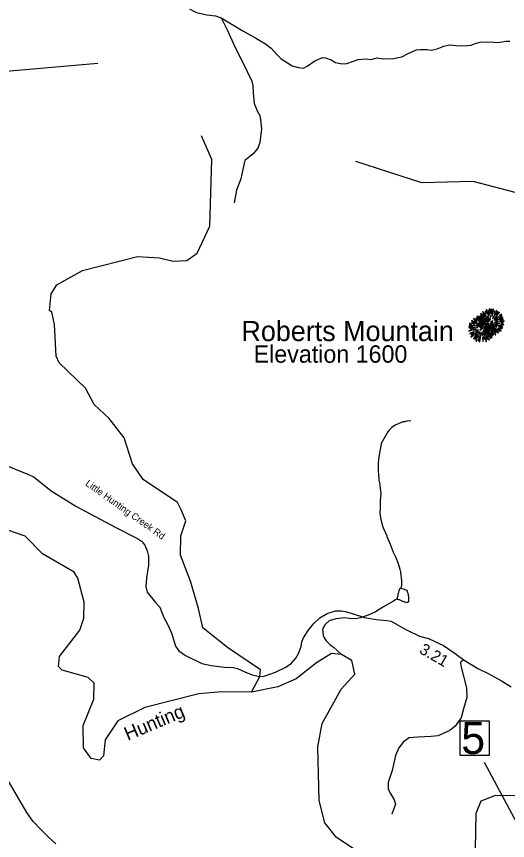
# Model space of a CAD drawing. Extents: x 1248089 to 1457196, y 820910 to 988753.
# Drawn here: x 1423369 to 1428737, y 859951 to 868954 of the extents above; entities that cross this region are included whole.
import ezdxf

# ---------------------------------------------------------------- set-up
doc = ezdxf.new("R2010")
doc.units = 0
for name, color, linetype in [('Exist Geographical Mountain Summit CELL', 7, 'Continuous'), ('Exist Geographical Mountain Summit Elevation Number Label', 7, 'Continuous'), ('Exist Geographical Mountain Summit Label', 7, 'Continuous'), ('Exist Hydrographic Creek Single Shore', 7, 'Continuous'), ('Exist Hydrographic Misc Water Feature', 7, 'Continuous'), ('Exist Road Non-System Type 51', 7, 'Continuous'), ('Exist Road Secondary Structure Standard Bridge Number Label', 7, 'Continuous'), ('Exist Road Secondary Type 51 Attributed', 7, 'Continuous'), ('Exist Road Secondary Type 51 Label', 7, 'Continuous'), ('Prop GRAU CAT1 Cell', 7, 'Continuous'), ('Scratch_Level_4', 7, 'Continuous')]:
    doc.layers.add(name, color=color, linetype=linetype)

msp = doc.modelspace()

# ---------------------------------------------------------------- linework, layer by layer
at = {"layer": 'Exist Geographical Mountain Summit CELL'}
for points in [[(1428441.4, 865685.1), (1428445.4, 865633.1), (1428448.6, 865633.5), (1428447.2, 865686.2)], [(1428441.9, 865684.1), (1428467.7, 865667.7), (1428469.9, 865670.3), (1428444.8, 865688)], [(1428443, 865702.9), (1428482.6, 865672.4), (1428484.8, 865674.6), (1428446.6, 865707.3)], [(1428463.3, 865727.7), (1428499.3, 865690.2), (1428502.6, 865692.7), (1428467.4, 865732.4)], [(1428471.3, 865700), (1428504, 865671), (1428506.2, 865673.1), (1428474.2, 865705.1)], [(1428490.9, 865729.1), (1428506.6, 865707.3), (1428508.4, 865708.8), (1428495, 865733.1)], [(1428501.8, 865750.9), (1428528, 865684.1), (1428530.9, 865685.1), (1428507, 865753.5)], [(1428535.7, 865699), (1428538.2, 865699.7), (1428529.1, 865747.6), (1428524.8, 865746.5)], [(1428540.4, 865760.3), (1428544.4, 865708.4), (1428547.6, 865708.8), (1428546.2, 865761.4)], [(1428545.8, 865687), (1428547.2, 865657.9), (1428549.9, 865658.2), (1428549.9, 865687.3)], [(1428556.4, 865706.2), (1428560.3, 865706.2), (1428564, 865753.5), (1428558.5, 865753.5)], [(1428568.4, 865677.8), (1428583.3, 865754.9), (1428577.8, 865756.7), (1428565.1, 865678.6)], [(1428571.6, 865656.1), (1428574.6, 865654.3), (1428623.2, 865738.9), (1428617.8, 865742.6)], [(1428586.1, 865713.1), (1428589.5, 865712), (1428598.9, 865738.9), (1428594.2, 865740.7)], [(1428592.7, 865657.5), (1428594.9, 865655.3), (1428650.5, 865719.6), (1428646.5, 865724.4)], [(1428630.2, 865729.1), (1428609.1, 865695.7), (1428612, 865694.5), (1428634.5, 865725.9)], [(1428650.5, 865685.5), (1428652.3, 865683), (1428675.2, 865699.3), (1428671.6, 865702.9)], [(1428321.1, 865597.9), (1428343.6, 865589.2), (1428344.7, 865592.1), (1428322.5, 865603)], [(1428342.9, 865608.8), (1428368.7, 865592.5), (1428370.9, 865595.1), (1428345.8, 865612.8)], [(1428344, 865627.7), (1428383.6, 865597.2), (1428385.8, 865599.4), (1428347.6, 865632.1)], [(1428364.3, 865652.4), (1428400.3, 865615), (1428403.6, 865617.5), (1428368.3, 865657.2)], [(1428372.3, 865624.8), (1428405, 865595.7), (1428407.2, 865597.9), (1428375.2, 865629.9)], [(1428391.9, 865653.9), (1428407.5, 865632.1), (1428409.4, 865633.5), (1428395.9, 865657.9)], [(1428402.8, 865675.7), (1428429, 865608.8), (1428431.9, 865609.9), (1428407.9, 865678.2)], [(1428413.2, 865595), (1428414.6, 865589.9), (1428450.7, 865600.5), (1428448.4, 865603.7)], [(1428414.6, 865632.8), (1428486.6, 865625.9), (1428486.9, 865628.8), (1428414.6, 865637.8)], [(1428415.6, 865599.4), (1428429.4, 865583), (1428431.5, 865585.2), (1428418.8, 865602.3)], [(1428417.2, 865653.9), (1428458.6, 865644.4), (1428459.7, 865647.7), (1428418.3, 865658.6)], [(1428420.1, 865673.1), (1428442.6, 865664.4), (1428443.7, 865667.4), (1428421.6, 865678.2)], [(1428426.7, 865615.4), (1428456.4, 865616.8), (1428456.4, 865620.4), (1428425.6, 865620.4)], [(1428436.6, 865623.7), (1428439.2, 865624.5), (1428430.1, 865672.4), (1428425.7, 865671.3)], [(1428446.8, 865611.8), (1428448.2, 865582.6), (1428450.8, 865583), (1428450.8, 865612.1)], [(1428457.4, 865631), (1428461.3, 865631), (1428464.9, 865678.2), (1428459.5, 865678.2)], [(1428458.6, 865656.1), (1428489.1, 865644.1), (1428490.3, 865646.2), (1428460.8, 865660.1)], [(1428459, 865606.3), (1428460.1, 865601.6), (1428493.2, 865609.9), (1428492.5, 865613.6)], [(1428469.4, 865602.6), (1428484.2, 865679.7), (1428478.8, 865681.5), (1428466.1, 865603.4)], [(1428472.6, 865580.8), (1428475.5, 865579), (1428524.2, 865663.7), (1428518.7, 865667.3)], [(1428486.6, 865592.1), (1428488.8, 865587.4), (1428517.5, 865602.6), (1428516.5, 865605.9)], [(1428487.1, 865637.9), (1428490.4, 865636.7), (1428499.9, 865663.7), (1428495.1, 865665.5)], [(1428490.4, 865562.3), (1428492.2, 865559.8), (1428540.9, 865595.7), (1428537.7, 865600.1)], [(1428493.7, 865582.3), (1428495.9, 865580.1), (1428551.5, 865644.4), (1428547.4, 865649.2)], [(1428495, 865661.5), (1428520.1, 865642.6), (1428522.2, 865645.5), (1428497.5, 865664.8)], [(1428495.3, 865631.7), (1428512.4, 865629.5), (1428512.8, 865631.7), (1428496.1, 865636)], [(1428531.1, 865653.9), (1428510, 865620.4), (1428513, 865619.3), (1428535.4, 865650.6)], [(1428514.6, 865674.6), (1428528.4, 865658.2), (1428530.5, 865660.4), (1428517.9, 865677.5)], [(1428551.5, 865587.4), (1428579, 865602.3), (1428576.2, 865607.4), (1428550, 865589.9)], [(1428551.5, 865610.3), (1428553.3, 865607.8), (1428576.2, 865624.1), (1428572.5, 865627.7)], [(1428589.5, 865637.5), (1428591.3, 865635), (1428639.9, 865671), (1428636.7, 865675.3)], [(1428590.9, 865608.1), (1428651.6, 865596.1), (1428652.7, 865600.5), (1428592, 865611.7)], [(1428605.5, 865621.9), (1428605.5, 865619), (1428635.6, 865619), (1428636.3, 865624.1)], [(1428606.5, 865634.6), (1428607.6, 865632.4), (1428685.7, 865661.1), (1428683.9, 865665.8)], [(1428648.7, 865620.8), (1428701, 865624.1), (1428701.4, 865628.8), (1428649.1, 865624.1)], [(1428650.5, 865662.6), (1428678.1, 865677.5), (1428675.2, 865682.6), (1428649.1, 865665.2)], [(1428652.3, 865634.6), (1428689.1, 865641.2), (1428687.6, 865646.6), (1428650.9, 865636.8)], [(1428663.6, 865608.8), (1428690.1, 865606.6), (1428690.1, 865611), (1428664, 865612)], [(1428667.6, 865591.7), (1428695.9, 865584.5), (1428696.6, 865589.9), (1428668.6, 865596.1)], [(1428314.2, 865519.8), (1428315.6, 865514.7), (1428351.6, 865525.2), (1428349.4, 865528.5)], [(1428315.6, 865557.6), (1428387.6, 865550.6), (1428387.9, 865553.6), (1428315.6, 865562.6)], [(1428318.2, 865578.6), (1428359.6, 865569.2), (1428360.7, 865572.5), (1428319.3, 865583.4)], [(1428323.9, 865492.1), (1428326.5, 865487.5), (1428372, 865507.4), (1428370.5, 865512.2)], [(1428327.7, 865540.1), (1428357.4, 865541.6), (1428357.4, 865545.2), (1428326.5, 865545.2)], [(1428359.6, 865580.8), (1428390.1, 865568.9), (1428391.2, 865571), (1428361.8, 865584.9)], [(1428360, 865531.1), (1428361, 865526.3), (1428394.1, 865534.7), (1428393.4, 865538.3)], [(1428377.7, 865485.6), (1428380.6, 865482), (1428415.2, 865510.4), (1428413.4, 865512.9)], [(1428387.6, 865516.9), (1428389.8, 865512.2), (1428418.5, 865527.4), (1428417.4, 865530.7)], [(1428395.9, 865586.3), (1428421, 865567.3), (1428423.1, 865570.3), (1428398.5, 865589.5)], [(1428396.3, 865556.5), (1428413.4, 865554.3), (1428413.8, 865556.5), (1428397, 865560.8)], [(1428416.3, 865495.1), (1428419.5, 865492.1), (1428429.7, 865508.5), (1428427.9, 865510)], [(1428423, 865567.4), (1428425.6, 865562.7), (1428471, 865582.7), (1428469.5, 865587.4)], [(1428434.3, 865530.7), (1428437.2, 865526.7), (1428465.5, 865547.8), (1428462.9, 865551)], [(1428440.5, 865551.4), (1428469.5, 865568.1), (1428467.4, 865571.8), (1428438.3, 865556.5)], [(1428465.2, 865511), (1428468.1, 865508.5), (1428508.8, 865556.1), (1428505.9, 865558.3)], [(1428480.5, 865542.4), (1428499.7, 865560.5), (1428496.4, 865562.7), (1428476, 865545.6)], [(1428476.8, 865560.9), (1428479.7, 865557.2), (1428514.2, 865585.6), (1428512.4, 865588.1)], [(1428505.2, 865542.4), (1428480.1, 865503.1), (1428483.3, 865500.5), (1428509.2, 865540.1)], [(1428480.6, 865515.8), (1428519.1, 865480.5), (1428521.7, 865484.9), (1428482.4, 865518)], [(1428490.3, 865483.8), (1428495, 865480.9), (1428505.9, 865505.6), (1428502.6, 865507.8)], [(1428491.8, 865532.9), (1428552.6, 865520.9), (1428553.7, 865525.2), (1428492.9, 865536.5)], [(1428505.6, 865513.3), (1428583.8, 865475.1), (1428585.6, 865480.5), (1428507.2, 865516.2)], [(1428506.4, 865546.7), (1428506.4, 865543.8), (1428536.6, 865543.8), (1428537.3, 865548.8)], [(1428507.4, 865559.4), (1428508.6, 865557.2), (1428586.7, 865585.9), (1428584.9, 865590.6)], [(1428508.4, 865520.9), (1428512.8, 865519.1), (1428539.3, 865577.5), (1428536.8, 865578.3)], [(1428515.3, 865570.3), (1428518.6, 865567.4), (1428528.7, 865583.7), (1428526.9, 865585.2)], [(1428520.1, 865485.7), (1428532, 865528.5), (1428528.4, 865528.9), (1428515.7, 865486.7)], [(1428529.8, 865475.5), (1428534.6, 865474.4), (1428547.2, 865563.7), (1428544, 865564.5)], [(1428549.6, 865545.6), (1428602, 865548.8), (1428602.3, 865553.6), (1428550, 865548.8)], [(1428553.3, 865559.4), (1428590, 865565.9), (1428588.5, 865571.4), (1428551.9, 865561.6)], [(1428555.3, 865579.4), (1428559.3, 865542.4), (1428563.7, 865542.6), (1428558.5, 865580.1)], [(1428559.1, 865503.1), (1428580.2, 865495.1), (1428582, 865499.5), (1428560.5, 865506.3)], [(1428561.5, 865520.9), (1428565.1, 865478.4), (1428569.1, 865479.4), (1428565.8, 865520.9)], [(1428564.5, 865533.6), (1428591.1, 865531.4), (1428591.1, 865535.7), (1428564.9, 865536.8)], [(1428568.6, 865516.5), (1428596.9, 865509.2), (1428597.6, 865514.7), (1428569.6, 865520.9)], [(1428571.3, 865570.7), (1428580, 865540.8), (1428584, 865542.6), (1428573.4, 865571.8)], [(1428581.1, 865504.2), (1428575.6, 865534), (1428572.4, 865534), (1428576.8, 865503.1)], [(1428579.7, 865591), (1428618.2, 865555.7), (1428620.7, 865560.1), (1428581.5, 865593.2)], [(1428585.8, 865568.4), (1428636.3, 865493.6), (1428639.9, 865496.5), (1428588.3, 865569.6)], [(1428585.8, 865525.6), (1428603.3, 865475.8), (1428607.6, 865477.6), (1428588.7, 865526.3)], [(1428596.3, 865531.4), (1428612.3, 865502), (1428616.4, 865504.2), (1428600, 865532.9)], [(1428604.7, 865588.5), (1428682.9, 865550.3), (1428684.7, 865555.7), (1428606.2, 865591.4)], [(1428618.2, 865542.6), (1428648.3, 865513.6), (1428651.6, 865516.2), (1428620.4, 865545.2)], [(1428634.9, 865543.4), (1428665.4, 865517.6), (1428668.6, 865521.2), (1428636.7, 865546)], [(1428644, 865554.3), (1428669, 865541.2), (1428671.6, 865544.9), (1428646.2, 865558.3)], [(1428658.1, 865578.3), (1428679.2, 865570.3), (1428681, 865574.7), (1428659.6, 865581.5)], [(1428335.2, 865455.4), (1428338.1, 865451.4), (1428366.5, 865472.5), (1428363.9, 865475.8)], [(1428341.4, 865476.2), (1428370.5, 865492.9), (1428368.3, 865496.5), (1428339.2, 865481.2)], [(1428366.1, 865435.8), (1428369, 865433.3), (1428409.8, 865480.9), (1428406.8, 865483)], [(1428381.4, 865467.1), (1428400.7, 865485.2), (1428397.3, 865487.5), (1428377, 865470.3)], [(1428406.1, 865467.1), (1428381, 865427.8), (1428384.2, 865425.3), (1428410.1, 865464.9)], [(1428391.2, 865408.6), (1428395.9, 865405.7), (1428406.8, 865430.4), (1428403.6, 865432.6)], [(1428409.4, 865445.7), (1428413.8, 865443.9), (1428440.3, 865502.3), (1428437.8, 865503.1)], [(1428421, 865410.4), (1428433, 865453.2), (1428429.4, 865453.6), (1428416.6, 865411.4)], [(1428430.8, 865400.3), (1428435.5, 865399.1), (1428448.2, 865488.5), (1428445, 865489.3)], [(1428456.3, 865504.2), (1428460.2, 865467.1), (1428464.6, 865467.4), (1428459.5, 865504.9)], [(1428462.4, 865445.7), (1428466.1, 865403.2), (1428470.1, 865404.2), (1428466.7, 865445.7)], [(1428472.3, 865495.5), (1428481, 865465.6), (1428485, 865467.4), (1428474.4, 865496.5)], [(1428482, 865428.9), (1428476.6, 865458.8), (1428473.3, 865458.8), (1428477.7, 865427.8)], [(1428486.8, 865493.2), (1428537.3, 865418.4), (1428540.9, 865421.3), (1428489.3, 865494.3)], [(1428486.8, 865450.4), (1428504.2, 865400.6), (1428508.6, 865402.4), (1428489.7, 865451.1)], [(1428497.3, 865456.2), (1428513.3, 865426.7), (1428517.3, 865428.9), (1428501, 865457.6)], [(1428519.1, 865467.4), (1428549.2, 865438.3), (1428552.6, 865440.9), (1428521.3, 865469.9)], [(1428535.8, 865468.1), (1428566.3, 865442.3), (1428569.6, 865446), (1428537.7, 865470.7)], [(1428544.9, 865479.1), (1428570, 865466), (1428572.5, 865469.7), (1428547.1, 865483)]]:
    msp.add_lwpolyline(points, close=True, dxfattribs=at)
at = {"layer": 'Exist Hydrographic Creek Single Shore'}
for points in [[(1425170.6, 863562.3), (1425130.5, 863645.1), (1424752.6, 863895.7), (1424638.6, 864065.4), (1424544.6, 864349.7), (1424381.6, 864562.9), (1424217.5, 864714.1), (1424121.6, 864893.2), (1423834.6, 865171.4), (1423802.5, 865241.1), (1423784.6, 865589.4), (1423753.5, 865724.6), (1423729.5, 865741.6), (1423749.5, 865925), (1423809.6, 866022.2), (1424088.6, 866177.5), (1424691.5, 866332.7), (1424932.6, 866318.1), (1425082.6, 866282.2), (1425232.5, 866289), (1425342.6, 866368.9), (1425481.6, 866664.8), (1425504.6, 867389.9), (1425392.6, 867651.5)], [(1425936.6, 861571.2), (1426030.3, 861742.9), (1426035.2, 861815.2), (1425675.5, 862059.4), (1425407.6, 862276.2), (1425358.6, 862486.4), (1425272.6, 862785.5), (1425161.6, 863070), (1425165.6, 863280), (1425218.6, 863443.1), (1425170.6, 863562.3)], [(1425936.6, 861571.2), (1425612.5, 861575.3), (1425362.7, 861552.6), (1424770.6, 861403.6), (1424475.6, 861258.5), (1424338.6, 861051.2), (1424318.5, 860877.6), (1424275.6, 860829.3), (1424184.5, 860847.5), (1424102.6, 860964.1), (1424099.5, 861207.1), (1424213.5, 861496.9), (1424216.6, 861670.8), (1424151.6, 861731.3), (1423869.6, 861812.5), (1423828.6, 861852.7), (1423838.6, 861960.7), (1424061.6, 862248.4), (1424105.6, 862382.1), (1424108.6, 862556.1), (1424039.6, 862816.8), (1423998.5, 862883.4), (1423652.5, 863084), (1423464.6, 863278.2), (1423273.6, 863341.1)], [(1427058.6, 859857.3), (1426868.7, 859985.8), (1426738.7, 860146), (1426676.6, 860390.2), (1426662.6, 860974.8), (1426709.6, 861229.9), (1426918, 861606), (1427066.2, 861768.5), (1427034.9, 861916.8), (1426920.9, 861985.3), (1426812.6, 861993.9), (1426647.3, 861891.2), (1426427.8, 861717.2), (1426225.5, 861628.8), (1425936.6, 861571.2)], [(1428862.7, 860438.1), (1428603.6, 860443.2), (1428444.7, 860380.8), (1428391.7, 860247.3), (1428383.7, 859856.8)]]:
    msp.add_lwpolyline(points, dxfattribs=at)
at = {"layer": 'Exist Hydrographic Misc Water Feature'}
for points in [[(1421073.5, 868102.9), (1421208.5, 868142.8), (1422009.5, 868218.6), (1422379.6, 868362.3), (1422605.5, 868397), (1422938.5, 868383.7), (1423129.5, 868347.1), (1424257.5, 868442.5)], [(1430747.6, 866473.3), (1430691.7, 866615.6), (1430560.6, 866726.6), (1429841.6, 867023.5), (1429691.6, 867026.4), (1429363.6, 866924.7), (1429056.7, 866970.4), (1428359.6, 867151.7), (1427800.6, 867136.9), (1427079.6, 867368.1)], [(1427679.1, 864537.7), (1427637.1, 864534.6), (1427614.9, 864527.1), (1427590.9, 864523.7), (1427510.2, 864489.4), (1427471.6, 864462.3), (1427447.1, 864438.8), (1427428.7, 864415.2), (1427353.9, 864288.9), (1427355.5, 864283.3), (1427329.8, 864147.9), (1427321.3, 864073.6), (1427323.4, 863979.6), (1427326.8, 863957.4), (1427329.3, 863887.4), (1427336.7, 863857.3), (1427350.2, 863740.9), (1427344.5, 863661), (1427344.6, 863591.4), (1427340.8, 863524.7), (1427352.2, 863460.9), (1427366.9, 863400.5), (1427378.2, 863368.3), (1427416.3, 863279.4), (1427416.1, 863271.4), (1427454.4, 863190.5), (1427488.4, 863101.8), (1427516.7, 863042.4), (1427541.7, 862976.7), (1427560.4, 862916.2), (1427567.8, 862884.1), (1427577.6, 862787.8), (1427576.6, 862739.8), (1427571.7, 862708.4)], [(1427571.7, 862708.4), (1427557.7, 862696.3), (1427547.4, 862680.5), (1427542.7, 862648.6), (1427538.6, 862640.7), (1427538.2, 862624.7), (1427527, 862588.8)], [(1427571.7, 862708.4), (1427607.8, 862699.1), (1427631.5, 862684.7), (1427639.2, 862676.5), (1427650.4, 862638.2), (1427653.7, 862606.1), (1427652.9, 862566.1), (1427642.5, 862550.4), (1427636.5, 862546.5), (1427608.8, 862559.1), (1427600.8, 862559.3), (1427557.2, 862580.3), (1427549.2, 862580.4), (1427527, 862588.8)], [(1427527, 862588.8), (1427503.2, 862577.4), (1427488.9, 862565.7), (1427382.2, 862505.1), (1427292.8, 862451.4), (1427213.8, 862411.8), (1427125.2, 862383.9), (1427077, 862374.9), (1427005.1, 862376.5), (1426957.2, 862383.5), (1426925.3, 862382.2), (1426859, 862371.8), (1426786.6, 862350.9), (1426743, 862310.7), (1426714.7, 862258.9), (1426721.2, 862190.8), (1426732.7, 862166.5), (1426756, 862131.9), (1426795, 862093.1), (1426834.4, 862064.3), (1426920.9, 861985.3)]]:
    msp.add_lwpolyline(points, dxfattribs=at)
at = {"layer": 'Exist Road Non-System Type 51'}
for points in [[(1423999.8, 870283.2), (1424142.5, 870249.4), (1424187.4, 870221.3), (1424221.1, 870176.3), (1424251.9, 870131.4), (1424280, 870058.3), (1424381.1, 869909.5), (1424431.6, 869830.8), (1424513, 869738.1), (1424580.4, 869617.3), (1424650.5, 869465.7), (1424709.5, 869395.4), (1424737.5, 869330.8), (1424774, 869294.3), (1424897.5, 869215.7), (1424950.9, 869187.6), (1425091.2, 869134.2), (1425223.1, 869055.6), (1425335.4, 868996.6), (1425450.5, 868971.3), (1425545.9, 868960.1), (1425606.7, 868938.8)], [(1425606.7, 868938.8), (1425842.4, 868798.4), (1425991.2, 868714.1), (1426089.4, 868655.1), (1426151.2, 868607.4), (1426215.8, 868537.1), (1426260.7, 868492.2), (1426330.8, 868447.3), (1426384.2, 868416.4), (1426451.5, 868396.7), (1426504.9, 868391.1), (1426547, 868410.7), (1426631.2, 868469.7), (1426715.4, 868506.2), (1426746.3, 868503.4), (1426808, 868481), (1426855.7, 868450.1), (1426928.7, 868436), (1426979.2, 868438.8), (1427102.7, 868483.8), (1427185.9, 868492.2), (1427247.7, 868483.8), (1427306.6, 868503.5), (1427376.8, 868492.2), (1427494.7, 868495), (1427542.4, 868506.3), (1427581.7, 868514.7), (1427649.1, 868548.4), (1427741.7, 868590.5), (1427783.8, 868593.4), (1427856.8, 868593.4), (1427904.5, 868584.9), (1427966.3, 868601.8), (1428039.2, 868629.9), (1428101, 868643.9), (1428174, 868638.3), (1428237.3, 868632.6), (1428299, 868635.4), (1428338.3, 868641), (1428383.2, 868657.9), (1428436.5, 868671.9), (1428509.5, 868677.6), (1428588.1, 868671.9), (1428630.2, 868669.1), (1428717.2, 868683.2), (1428762.1, 868686)], [(1425606.7, 868938.8), (1425674.2, 868799.4), (1425758.4, 868616.8), (1425845.4, 868445.5), (1425940.8, 868246), (1425952.1, 868198.3), (1425954.9, 868119.6), (1425968.9, 868004.5), (1425999.8, 867923), (1426027.9, 867872.5), (1426036.3, 867824.7), (1426047.5, 867726.4), (1426027.8, 867575.4), (1426005.4, 867513.6), (1425954.8, 867454.6), (1425865, 867378.8), (1425842.6, 867281.5), (1425820.2, 867180.4), (1425775.3, 867056.8), (1425747.2, 866916.4)], [(1428264.3, 861920.6), (1428233.9, 861909.1), (1428222.5, 861894.8), (1428228.2, 861860.6), (1428288, 861621), (1428290.9, 861515.5), (1428256.7, 861390), (1428231, 861290.2), (1428165.5, 861201.8), (1428105.6, 861153.3), (1428025.8, 861116.2), (1427974.5, 861096.3), (1427900.4, 861087.7), (1427758, 861079.2), (1427661.1, 861073.5), (1427598.4, 861027.8), (1427549.9, 860965.1), (1427512.9, 860879.5), (1427476.2, 860715.2), (1427430.6, 860586.8), (1427433.5, 860512.7), (1427456.3, 860464.2), (1427496.2, 860395.8), (1427510.4, 860347.3), (1427470.5, 860238.9)]]:
    msp.add_lwpolyline(points, dxfattribs=at)
at = {"layer": 'Exist Road Secondary Structure Standard Bridge Number Label'}
msp.add_line((1429526.8, 858858.9), (1428483.6, 860803.9), dxfattribs=at)
msp.add_lwpolyline([(1428219, 861258.8), (1428535.9, 861258.8), (1428535.9, 860879.4), (1428219, 860879.4)], close=True, dxfattribs=at)
at = {"layer": 'Exist Road Secondary Type 51 Attributed'}
for points in [[(1423193.7, 864074.3), (1423501.7, 863949.6), (1423562.3, 863922.7), (1423748.5, 863770), (1424016.1, 863604.9), (1424448, 863374.7), (1424690.4, 863250), (1424734.1, 863221.4), (1424772.8, 863177.6), (1424796.4, 863115.3), (1424813.2, 863056.3), (1424811.5, 862958.1), (1424789.7, 862820), (1424784.6, 862725.7), (1424798.1, 862665), (1424889, 862552.2), (1424934.4, 862501.7), (1424977.8, 862389.6), (1425023.2, 862307.1), (1425068.6, 862211.1), (1425107.3, 862076.3), (1425142.7, 862024.1), (1425215.1, 861973.6), (1425393.5, 861886), (1425498.6, 861864.2), (1425641.7, 861845.7), (1425735.9, 861840.6), (1425784.8, 861830.5), (1425865.5, 861793.5), (1425946.3, 861763.2), (1426030.3, 861742.9)], [(1426030.3, 861742.9), (1426077.4, 861747.9), (1426200.2, 861791.7), (1426314.7, 861845.6), (1426375.3, 861889.4), (1426421.6, 861943.1), (1426457, 862002.1), (1426482.2, 862069.5), (1426487.3, 862121.7), (1426505.8, 862167.2), (1426558, 862246.3), (1426616.9, 862320.4), (1426684.2, 862382.8), (1426766.7, 862429.9), (1426855.9, 862461.9), (1426916.5, 862460.2), (1426963.6, 862455.2), (1427025.9, 862436.7), (1427174, 862387.8), (1427301.9, 862367.6), (1427416.3, 862355.8), (1427463.5, 862349.1), (1427560.3, 862293.7)], [(1427560.3, 862293.7), (1427641, 862248.2), (1427774, 862184.2), (1427873.3, 862159), (1428038.3, 862081.5), (1428166.2, 861995.6), (1428264.3, 861920.6), (1428410.7, 861831.4), (1428533.6, 861772.4), (1428671.6, 861694.9), (1428775.9, 861630.9)], [(1423799.7, 859916.8), (1423713.4, 859992.4), (1423631.4, 860074.5), (1423549.4, 860160.9), (1423482.6, 860255.9), (1423277.6, 860607.9)]]:
    msp.add_lwpolyline(points, dxfattribs=at)

# ---------------------------------------------------------------- texts
at = {"layer": 'Exist Geographical Mountain Summit Elevation Number Label'}
msp.add_text('Elevation 1600', height=190, dxfattribs=at).set_placement((1425961.2, 865171.4))
at = {"layer": 'Exist Geographical Mountain Summit Label'}
msp.add_text('Roberts Mountain', height=220, dxfattribs=at).set_placement((1425827.8, 865407.4))
at = {"layer": 'Exist Road Secondary Structure Standard Bridge Number Label'}
msp.add_text('5', height=350, dxfattribs=at).set_placement((1428231.5, 860896.3))
at = {"layer": 'Exist Road Secondary Type 51 Label'}
msp.add_text('Little Hunting Creek Rd', height=75, rotation=324.51398, dxfattribs=at).set_placement((1424115.5, 863836.9))
at = {"layer": 'Prop GRAU CAT1 Cell'}
msp.add_text('3.21', height=125, rotation=330.23065, dxfattribs=at).set_placement((1427763.3, 862005.2))
at = {"layer": 'Scratch_Level_4'}
msp.add_text('Hunting', height=150, rotation=22.85387, dxfattribs=at).set_placement((1424585, 861039.3))

doc.saveas('drawing.dxf')
